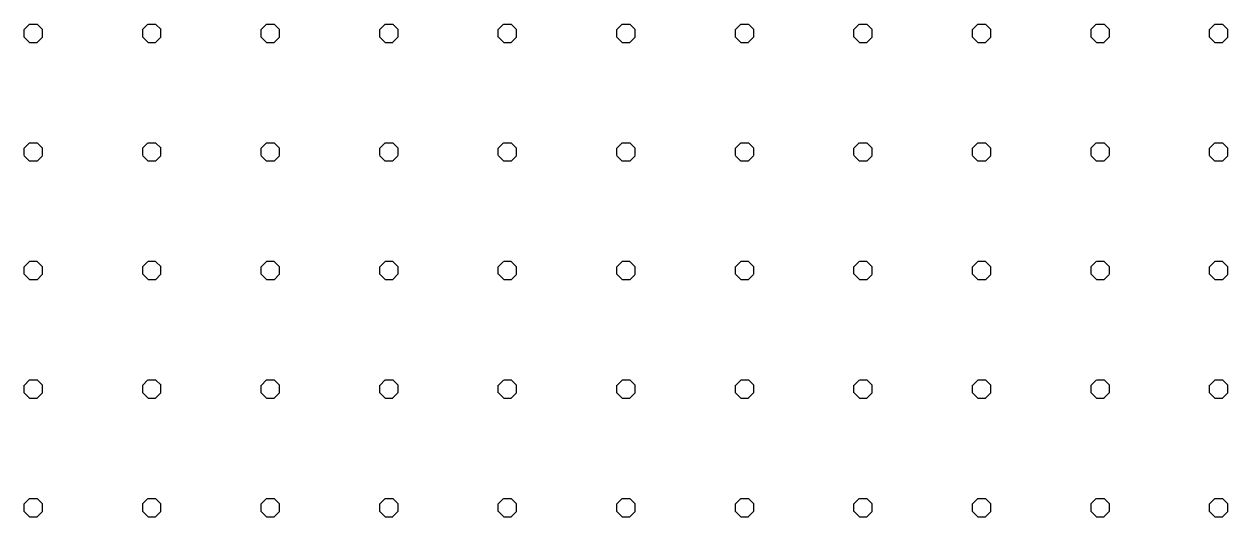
# Model space of a CAD drawing. Extents: x 427903 to 430077, y 4477233 to 4480385.
# Drawn here: x 428730.5 to 429035.2, y 4479293.4 to 4479418 of the extents above; entities that cross this region are included whole.
import ezdxf

# ---------------------------------------------------------------- set-up
doc = ezdxf.new("R2010")
doc.units = 0
doc.layers.add('TR_OZELMAHSUL', color=7, linetype='Continuous')

msp = doc.modelspace()

# ---------------------------------------------------------------- linework, layer by layer
at = {"layer": 'TR_OZELMAHSUL'}
for p, q in [((428730.53, 4479416.64), (428731.88, 4479418)), ((428731.9, 4479418.02), (428733.82, 4479418.02)), ((428735.18, 4479416.64), (428733.82, 4479418)), ((428760.52, 4479416.64), (428761.88, 4479418)), ((428761.9, 4479418.02), (428763.82, 4479418.02)), ((428765.18, 4479416.64), (428763.82, 4479418)), ((428790.52, 4479416.64), (428791.88, 4479418)), ((428791.9, 4479418.02), (428793.82, 4479418.02)), ((428795.18, 4479416.64), (428793.82, 4479418)), ((428820.52, 4479416.64), (428821.88, 4479417.99)), ((428821.9, 4479418.02), (428823.82, 4479418.02)), ((428825.18, 4479416.64), (428823.82, 4479418)), ((428850.52, 4479416.64), (428851.88, 4479417.99)), ((428851.9, 4479418.02), (428853.82, 4479418.02)), ((428855.18, 4479416.64), (428853.82, 4479418)), ((428880.52, 4479416.64), (428881.87, 4479417.99)), ((428881.9, 4479418.02), (428883.82, 4479418.02)), ((428885.18, 4479416.64), (428883.82, 4479418)), ((428910.52, 4479416.64), (428911.87, 4479417.99)), ((428911.9, 4479418.02), (428913.82, 4479418.02)), ((428915.18, 4479416.64), (428913.82, 4479418)), ((428940.52, 4479416.64), (428941.87, 4479417.99)), ((428941.9, 4479418.02), (428943.82, 4479418.02)), ((428945.18, 4479416.64), (428943.82, 4479418)), ((428970.52, 4479416.64), (428971.87, 4479417.99)), ((428971.9, 4479418.02), (428973.82, 4479418.02)), ((428975.18, 4479416.64), (428973.82, 4479418)), ((429000.52, 4479416.64), (429001.87, 4479417.99)), ((429001.9, 4479418.02), (429003.82, 4479418.02)), ((429005.18, 4479416.64), (429003.82, 4479418)), ((429030.52, 4479416.64), (429031.87, 4479417.99)), ((429031.9, 4479418.02), (429033.82, 4479418.02)), ((429035.17, 4479416.64), (429033.82, 4479418)), ((428730.54, 4479414.75), (428730.54, 4479416.66)), ((428731.91, 4479413.37), (428730.55, 4479414.73)), ((428733.8, 4479413.37), (428735.15, 4479414.73)), ((428735.17, 4479414.75), (428735.17, 4479416.66)), ((428760.54, 4479414.75), (428760.54, 4479416.66)), ((428761.91, 4479413.37), (428760.55, 4479414.73)), ((428763.79, 4479413.37), (428765.15, 4479414.73)), ((428765.17, 4479414.75), (428765.17, 4479416.66)), ((428790.54, 4479414.75), (428790.54, 4479416.66)), ((428791.91, 4479413.37), (428790.55, 4479414.73)), ((428793.79, 4479413.37), (428795.15, 4479414.73)), ((428795.17, 4479414.75), (428795.17, 4479416.66)), ((428820.54, 4479414.75), (428820.54, 4479416.66)), ((428821.91, 4479413.37), (428820.55, 4479414.73)), ((428823.79, 4479413.37), (428825.15, 4479414.72)), ((428825.17, 4479414.75), (428825.17, 4479416.66)), ((428850.54, 4479414.75), (428850.54, 4479416.66)), ((428851.91, 4479413.37), (428850.55, 4479414.73)), ((428853.79, 4479413.37), (428855.15, 4479414.72)), ((428855.17, 4479414.75), (428855.17, 4479416.66)), ((428880.54, 4479414.75), (428880.54, 4479416.66)), ((428881.91, 4479413.37), (428880.55, 4479414.73)), ((428883.79, 4479413.37), (428885.14, 4479414.72)), ((428885.17, 4479414.75), (428885.17, 4479416.66)), ((428910.54, 4479414.75), (428910.54, 4479416.66)), ((428911.91, 4479413.37), (428910.55, 4479414.73)), ((428913.79, 4479413.37), (428915.14, 4479414.72)), ((428915.17, 4479414.75), (428915.17, 4479416.66)), ((428940.54, 4479414.75), (428940.54, 4479416.66)), ((428941.91, 4479413.37), (428940.55, 4479414.73)), ((428943.79, 4479413.37), (428945.14, 4479414.72)), ((428945.17, 4479414.75), (428945.17, 4479416.66)), ((428970.54, 4479414.75), (428970.54, 4479416.66)), ((428971.91, 4479413.37), (428970.55, 4479414.73)), ((428973.79, 4479413.37), (428975.14, 4479414.72)), ((428975.17, 4479414.75), (428975.17, 4479416.66)), ((429000.54, 4479414.75), (429000.54, 4479416.66)), ((429001.91, 4479413.37), (429000.55, 4479414.73)), ((429003.79, 4479413.37), (429005.14, 4479414.72)), ((429005.17, 4479414.75), (429005.17, 4479416.66)), ((429030.54, 4479414.75), (429030.54, 4479416.66)), ((429031.9, 4479413.37), (429030.55, 4479414.73)), ((429033.79, 4479413.37), (429035.14, 4479414.72)), ((429035.17, 4479414.75), (429035.17, 4479416.66)), ((428731.9, 4479413.39), (428733.82, 4479413.39)), ((428731.9, 4479413.39), (428733.82, 4479413.39)), ((428761.9, 4479413.39), (428763.82, 4479413.39)), ((428761.9, 4479413.39), (428763.82, 4479413.39)), ((428791.9, 4479413.39), (428793.82, 4479413.39)), ((428791.9, 4479413.39), (428793.82, 4479413.39)), ((428821.9, 4479413.39), (428823.82, 4479413.39)), ((428821.9, 4479413.39), (428823.82, 4479413.39)), ((428851.9, 4479413.39), (428853.82, 4479413.39)), ((428851.9, 4479413.39), (428853.82, 4479413.39)), ((428881.9, 4479413.39), (428883.82, 4479413.39)), ((428881.9, 4479413.39), (428883.82, 4479413.39)), ((428911.9, 4479413.39), (428913.82, 4479413.39)), ((428911.9, 4479413.39), (428913.82, 4479413.39)), ((428941.9, 4479413.39), (428943.82, 4479413.39)), ((428941.9, 4479413.39), (428943.82, 4479413.39)), ((428971.9, 4479413.39), (428973.82, 4479413.39)), ((428971.9, 4479413.39), (428973.82, 4479413.39)), ((429001.9, 4479413.39), (429003.82, 4479413.39)), ((429001.9, 4479413.39), (429003.82, 4479413.39)), ((429031.9, 4479413.39), (429033.82, 4479413.39)), ((429031.9, 4479413.39), (429033.82, 4479413.39)), ((428730.53, 4479386.64), (428731.88, 4479388)), ((428730.54, 4479384.75), (428730.54, 4479386.66)), ((428731.9, 4479388.02), (428733.82, 4479388.02)), ((428731.9, 4479388.02), (428733.82, 4479388.02)), ((428735.18, 4479386.64), (428733.82, 4479388)), ((428735.17, 4479384.75), (428735.17, 4479386.66)), ((428760.52, 4479386.64), (428761.88, 4479388)), ((428760.54, 4479384.75), (428760.54, 4479386.66)), ((428761.9, 4479388.02), (428763.82, 4479388.02)), ((428761.9, 4479388.02), (428763.82, 4479388.02)), ((428765.18, 4479386.64), (428763.82, 4479388)), ((428765.17, 4479384.75), (428765.17, 4479386.66)), ((428790.52, 4479386.64), (428791.88, 4479388)), ((428790.54, 4479384.75), (428790.54, 4479386.66)), ((428791.9, 4479388.02), (428793.82, 4479388.02)), ((428791.9, 4479388.02), (428793.82, 4479388.02)), ((428795.18, 4479386.64), (428793.82, 4479388)), ((428795.17, 4479384.75), (428795.17, 4479386.66)), ((428820.52, 4479386.64), (428821.88, 4479387.99)), ((428820.54, 4479384.75), (428820.54, 4479386.66)), ((428821.9, 4479388.02), (428823.82, 4479388.02)), ((428821.9, 4479388.02), (428823.82, 4479388.02)), ((428825.18, 4479386.64), (428823.82, 4479388)), ((428825.17, 4479384.75), (428825.17, 4479386.66)), ((428850.52, 4479386.64), (428851.88, 4479387.99)), ((428850.54, 4479384.75), (428850.54, 4479386.66)), ((428851.9, 4479388.02), (428853.82, 4479388.02)), ((428851.9, 4479388.02), (428853.82, 4479388.02)), ((428855.18, 4479386.64), (428853.82, 4479388)), ((428855.17, 4479384.75), (428855.17, 4479386.66)), ((428880.52, 4479386.64), (428881.87, 4479387.99)), ((428880.54, 4479384.75), (428880.54, 4479386.66)), ((428881.9, 4479388.02), (428883.82, 4479388.02)), ((428881.9, 4479388.02), (428883.82, 4479388.02)), ((428885.18, 4479386.64), (428883.82, 4479388)), ((428885.17, 4479384.75), (428885.17, 4479386.66)), ((428910.52, 4479386.64), (428911.87, 4479387.99)), ((428910.54, 4479384.75), (428910.54, 4479386.66)), ((428911.9, 4479388.02), (428913.82, 4479388.02)), ((428911.9, 4479388.02), (428913.82, 4479388.02)), ((428915.18, 4479386.64), (428913.82, 4479388)), ((428915.17, 4479384.75), (428915.17, 4479386.66)), ((428940.52, 4479386.64), (428941.87, 4479387.99)), ((428940.54, 4479384.75), (428940.54, 4479386.66)), ((428941.9, 4479388.02), (428943.82, 4479388.02)), ((428941.9, 4479388.02), (428943.82, 4479388.02)), ((428945.17, 4479386.64), (428943.82, 4479388)), ((428945.17, 4479384.75), (428945.17, 4479386.66)), ((428970.52, 4479386.64), (428971.87, 4479387.99)), ((428970.54, 4479384.75), (428970.54, 4479386.66)), ((428971.9, 4479388.02), (428973.82, 4479388.02)), ((428971.9, 4479388.02), (428973.82, 4479388.02)), ((428975.17, 4479386.64), (428973.82, 4479388)), ((428975.17, 4479384.75), (428975.17, 4479386.66)), ((429000.52, 4479386.64), (429001.87, 4479387.99)), ((429000.54, 4479384.75), (429000.54, 4479386.66)), ((429001.9, 4479388.02), (429003.82, 4479388.02)), ((429001.9, 4479388.02), (429003.82, 4479388.02)), ((429005.17, 4479386.64), (429003.82, 4479388)), ((429005.17, 4479384.75), (429005.17, 4479386.66)), ((429030.52, 4479386.64), (429031.87, 4479387.99)), ((429030.54, 4479384.75), (429030.54, 4479386.66)), ((429031.9, 4479388.02), (429033.82, 4479388.02)), ((429031.9, 4479388.02), (429033.82, 4479388.02)), ((429035.17, 4479386.64), (429033.82, 4479388)), ((429035.17, 4479384.75), (429035.17, 4479386.66)), ((428731.91, 4479383.37), (428730.55, 4479384.73)), ((428731.9, 4479383.39), (428733.82, 4479383.39)), ((428731.9, 4479383.39), (428733.82, 4479383.39)), ((428733.8, 4479383.37), (428735.15, 4479384.73)), ((428761.91, 4479383.37), (428760.55, 4479384.73)), ((428761.9, 4479383.39), (428763.82, 4479383.39)), ((428761.9, 4479383.39), (428763.82, 4479383.39)), ((428763.79, 4479383.37), (428765.15, 4479384.73)), ((428791.91, 4479383.37), (428790.55, 4479384.73)), ((428791.9, 4479383.39), (428793.82, 4479383.39)), ((428791.9, 4479383.39), (428793.82, 4479383.39)), ((428793.79, 4479383.37), (428795.15, 4479384.73)), ((428821.91, 4479383.37), (428820.55, 4479384.73)), ((428821.9, 4479383.39), (428823.82, 4479383.39)), ((428821.9, 4479383.39), (428823.82, 4479383.39)), ((428823.79, 4479383.37), (428825.15, 4479384.72)), ((428851.91, 4479383.37), (428850.55, 4479384.73)), ((428851.9, 4479383.39), (428853.82, 4479383.39)), ((428851.9, 4479383.39), (428853.82, 4479383.39)), ((428853.79, 4479383.37), (428855.15, 4479384.72)), ((428881.91, 4479383.37), (428880.55, 4479384.73)), ((428881.9, 4479383.39), (428883.82, 4479383.39)), ((428881.9, 4479383.39), (428883.82, 4479383.39)), ((428883.79, 4479383.37), (428885.14, 4479384.72)), ((428911.91, 4479383.37), (428910.55, 4479384.73)), ((428911.9, 4479383.39), (428913.82, 4479383.39)), ((428911.9, 4479383.39), (428913.82, 4479383.39)), ((428913.79, 4479383.37), (428915.14, 4479384.72)), ((428941.9, 4479383.37), (428940.55, 4479384.73)), ((428941.9, 4479383.39), (428943.82, 4479383.39)), ((428941.9, 4479383.39), (428943.82, 4479383.39)), ((428943.79, 4479383.37), (428945.14, 4479384.72)), ((428971.9, 4479383.37), (428970.55, 4479384.73)), ((428971.9, 4479383.39), (428973.82, 4479383.39)), ((428971.9, 4479383.39), (428973.82, 4479383.39)), ((428973.79, 4479383.37), (428975.14, 4479384.72)), ((429001.9, 4479383.37), (429000.55, 4479384.73)), ((429001.9, 4479383.39), (429003.82, 4479383.39)), ((429001.9, 4479383.39), (429003.82, 4479383.39)), ((429003.79, 4479383.37), (429005.14, 4479384.72)), ((429031.9, 4479383.37), (429030.55, 4479384.73)), ((429031.9, 4479383.39), (429033.82, 4479383.39)), ((429031.9, 4479383.39), (429033.82, 4479383.39)), ((429033.79, 4479383.37), (429035.14, 4479384.72)), ((428730.53, 4479356.64), (428731.88, 4479358)), ((428730.54, 4479354.75), (428730.54, 4479356.66)), ((428731.9, 4479358.02), (428733.82, 4479358.02)), ((428735.18, 4479356.65), (428733.82, 4479358)), ((428735.17, 4479354.75), (428735.17, 4479356.66)), ((428760.52, 4479356.64), (428761.88, 4479358)), ((428760.54, 4479354.75), (428760.54, 4479356.66)), ((428761.9, 4479358.02), (428763.82, 4479358.02)), ((428765.18, 4479356.65), (428763.82, 4479358)), ((428765.17, 4479354.75), (428765.17, 4479356.66)), ((428790.52, 4479356.64), (428791.88, 4479358)), ((428790.54, 4479354.75), (428790.54, 4479356.66)), ((428791.9, 4479358.02), (428793.82, 4479358.02)), ((428795.18, 4479356.65), (428793.82, 4479358)), ((428795.17, 4479354.75), (428795.17, 4479356.66)), ((428820.52, 4479356.64), (428821.88, 4479358)), ((428820.54, 4479354.75), (428820.54, 4479356.66)), ((428821.9, 4479358.02), (428823.82, 4479358.02)), ((428825.18, 4479356.65), (428823.82, 4479358)), ((428825.17, 4479354.75), (428825.17, 4479356.66)), ((428850.52, 4479356.64), (428851.88, 4479357.99)), ((428850.54, 4479354.75), (428850.54, 4479356.66)), ((428851.9, 4479358.02), (428853.82, 4479358.02)), ((428855.18, 4479356.65), (428853.82, 4479358)), ((428855.17, 4479354.75), (428855.17, 4479356.66)), ((428880.52, 4479356.64), (428881.87, 4479357.99)), ((428880.54, 4479354.75), (428880.54, 4479356.66)), ((428881.9, 4479358.02), (428883.82, 4479358.02)), ((428885.17, 4479356.65), (428883.82, 4479358)), ((428885.17, 4479354.75), (428885.17, 4479356.66)), ((428910.52, 4479356.64), (428911.87, 4479357.99)), ((428910.54, 4479354.75), (428910.54, 4479356.66)), ((428911.9, 4479358.02), (428913.82, 4479358.02)), ((428915.17, 4479356.65), (428913.82, 4479358)), ((428915.17, 4479354.75), (428915.17, 4479356.66)), ((428940.52, 4479356.64), (428941.87, 4479357.99)), ((428940.54, 4479354.75), (428940.54, 4479356.66)), ((428941.9, 4479358.02), (428943.82, 4479358.02)), ((428945.17, 4479356.65), (428943.82, 4479358)), ((428945.17, 4479354.75), (428945.17, 4479356.66)), ((428970.52, 4479356.64), (428971.87, 4479357.99)), ((428970.54, 4479354.75), (428970.54, 4479356.66)), ((428971.9, 4479358.02), (428973.82, 4479358.02)), ((428975.17, 4479356.65), (428973.82, 4479358)), ((428975.17, 4479354.75), (428975.17, 4479356.66)), ((429000.52, 4479356.64), (429001.87, 4479357.99)), ((429000.54, 4479354.75), (429000.54, 4479356.66)), ((429001.9, 4479358.02), (429003.82, 4479358.02)), ((429005.17, 4479356.65), (429003.82, 4479358)), ((429005.17, 4479354.75), (429005.17, 4479356.66)), ((429030.52, 4479356.64), (429031.87, 4479357.99)), ((429030.54, 4479354.75), (429030.54, 4479356.66)), ((429031.9, 4479358.02), (429033.82, 4479358.02)), ((429035.17, 4479356.65), (429033.82, 4479358)), ((429035.17, 4479354.75), (429035.17, 4479356.66)), ((428731.91, 4479353.38), (428730.55, 4479354.73)), ((428731.9, 4479353.39), (428733.82, 4479353.39)), ((428733.8, 4479353.37), (428735.15, 4479354.73)), ((428761.91, 4479353.38), (428760.55, 4479354.73)), ((428761.9, 4479353.39), (428763.82, 4479353.39)), ((428763.79, 4479353.37), (428765.15, 4479354.73)), ((428791.91, 4479353.38), (428790.55, 4479354.73)), ((428791.9, 4479353.39), (428793.82, 4479353.39)), ((428793.79, 4479353.37), (428795.15, 4479354.73)), ((428821.91, 4479353.38), (428820.55, 4479354.73)), ((428821.9, 4479353.39), (428823.82, 4479353.39)), ((428823.79, 4479353.37), (428825.15, 4479354.73)), ((428851.91, 4479353.38), (428850.55, 4479354.73)), ((428851.9, 4479353.39), (428853.82, 4479353.39)), ((428853.79, 4479353.37), (428855.15, 4479354.72)), ((428881.9, 4479353.38), (428880.55, 4479354.73)), ((428881.9, 4479353.39), (428883.82, 4479353.39)), ((428883.79, 4479353.37), (428885.14, 4479354.72)), ((428911.9, 4479353.38), (428910.55, 4479354.73)), ((428911.9, 4479353.39), (428913.82, 4479353.39)), ((428913.79, 4479353.37), (428915.14, 4479354.72)), ((428941.9, 4479353.38), (428940.55, 4479354.73)), ((428941.9, 4479353.39), (428943.82, 4479353.39)), ((428943.79, 4479353.37), (428945.14, 4479354.72)), ((428971.9, 4479353.38), (428970.55, 4479354.73)), ((428971.9, 4479353.39), (428973.82, 4479353.39)), ((428973.79, 4479353.37), (428975.14, 4479354.72)), ((429001.9, 4479353.38), (429000.55, 4479354.73)), ((429001.9, 4479353.39), (429003.82, 4479353.39)), ((429003.79, 4479353.37), (429005.14, 4479354.72)), ((429031.9, 4479353.38), (429030.55, 4479354.73)), ((429031.9, 4479353.39), (429033.82, 4479353.39)), ((429033.79, 4479353.37), (429035.14, 4479354.72)), ((428730.53, 4479326.64), (428731.88, 4479328)), ((428730.54, 4479324.75), (428730.54, 4479326.66)), ((428731.9, 4479328.02), (428733.82, 4479328.02)), ((428735.18, 4479326.65), (428733.82, 4479328)), ((428735.17, 4479324.75), (428735.17, 4479326.66)), ((428760.52, 4479326.64), (428761.88, 4479328)), ((428760.54, 4479324.75), (428760.54, 4479326.66)), ((428761.9, 4479328.02), (428763.82, 4479328.02)), ((428765.18, 4479326.65), (428763.82, 4479328)), ((428765.17, 4479324.75), (428765.17, 4479326.66)), ((428790.52, 4479326.64), (428791.88, 4479328)), ((428790.54, 4479324.75), (428790.54, 4479326.66)), ((428791.9, 4479328.02), (428793.82, 4479328.02)), ((428795.17, 4479326.65), (428793.82, 4479328)), ((428795.17, 4479324.75), (428795.17, 4479326.66)), ((428820.52, 4479326.64), (428821.88, 4479328)), ((428820.54, 4479324.75), (428820.54, 4479326.66)), ((428821.9, 4479328.02), (428823.82, 4479328.02)), ((428825.17, 4479326.65), (428823.82, 4479328)), ((428825.17, 4479324.75), (428825.17, 4479326.66)), ((428850.52, 4479326.64), (428851.88, 4479327.99)), ((428850.54, 4479324.75), (428850.54, 4479326.66)), ((428851.9, 4479328.02), (428853.82, 4479328.02)), ((428855.17, 4479326.65), (428853.82, 4479328)), ((428855.17, 4479324.75), (428855.17, 4479326.66)), ((428880.52, 4479326.64), (428881.87, 4479327.99)), ((428880.54, 4479324.75), (428880.54, 4479326.66)), ((428881.9, 4479328.02), (428883.82, 4479328.02)), ((428885.17, 4479326.65), (428883.82, 4479328)), ((428885.17, 4479324.75), (428885.17, 4479326.66)), ((428910.52, 4479326.64), (428911.87, 4479327.99)), ((428910.54, 4479324.75), (428910.54, 4479326.66)), ((428911.9, 4479328.02), (428913.82, 4479328.02)), ((428915.17, 4479326.65), (428913.82, 4479328)), ((428915.17, 4479324.75), (428915.17, 4479326.66)), ((428940.52, 4479326.64), (428941.87, 4479327.99)), ((428940.54, 4479324.75), (428940.54, 4479326.66)), ((428941.9, 4479328.02), (428943.82, 4479328.02)), ((428945.17, 4479326.65), (428943.82, 4479328)), ((428945.17, 4479324.75), (428945.17, 4479326.66)), ((428970.52, 4479326.64), (428971.87, 4479327.99)), ((428970.54, 4479324.75), (428970.54, 4479326.66)), ((428971.9, 4479328.02), (428973.82, 4479328.02)), ((428975.17, 4479326.65), (428973.82, 4479328)), ((428975.17, 4479324.75), (428975.17, 4479326.66)), ((429000.52, 4479326.64), (429001.87, 4479327.99)), ((429000.54, 4479324.75), (429000.54, 4479326.66)), ((429001.9, 4479328.02), (429003.82, 4479328.02)), ((429005.17, 4479326.65), (429003.82, 4479328)), ((429005.17, 4479324.75), (429005.17, 4479326.66)), ((429030.52, 4479326.64), (429031.87, 4479327.99)), ((429030.54, 4479324.75), (429030.54, 4479326.66)), ((429031.9, 4479328.02), (429033.82, 4479328.02)), ((429035.17, 4479326.65), (429033.82, 4479328)), ((429035.17, 4479324.75), (429035.17, 4479326.66)), ((428731.91, 4479323.38), (428730.55, 4479324.73)), ((428731.9, 4479323.39), (428733.82, 4479323.39)), ((428733.8, 4479323.37), (428735.15, 4479324.73)), ((428761.91, 4479323.38), (428760.55, 4479324.73)), ((428761.9, 4479323.39), (428763.82, 4479323.39)), ((428763.79, 4479323.37), (428765.15, 4479324.73)), ((428791.9, 4479323.38), (428790.55, 4479324.73)), ((428791.9, 4479323.39), (428793.82, 4479323.39)), ((428793.79, 4479323.37), (428795.15, 4479324.73)), ((428821.9, 4479323.38), (428820.55, 4479324.73)), ((428821.9, 4479323.39), (428823.82, 4479323.39)), ((428823.79, 4479323.37), (428825.15, 4479324.73)), ((428851.9, 4479323.38), (428850.55, 4479324.73)), ((428851.9, 4479323.39), (428853.82, 4479323.39)), ((428853.79, 4479323.37), (428855.15, 4479324.72)), ((428881.9, 4479323.38), (428880.55, 4479324.73)), ((428881.9, 4479323.39), (428883.82, 4479323.39)), ((428883.79, 4479323.37), (428885.14, 4479324.72)), ((428911.9, 4479323.38), (428910.55, 4479324.73)), ((428911.9, 4479323.39), (428913.82, 4479323.39)), ((428913.79, 4479323.37), (428915.14, 4479324.72)), ((428941.9, 4479323.38), (428940.55, 4479324.73)), ((428941.9, 4479323.39), (428943.82, 4479323.39)), ((428943.79, 4479323.37), (428945.14, 4479324.72)), ((428971.9, 4479323.38), (428970.55, 4479324.73)), ((428971.9, 4479323.39), (428973.82, 4479323.39)), ((428973.79, 4479323.37), (428975.14, 4479324.72)), ((429001.9, 4479323.38), (429000.55, 4479324.73)), ((429001.9, 4479323.39), (429003.82, 4479323.39)), ((429003.79, 4479323.37), (429005.14, 4479324.72)), ((429031.9, 4479323.38), (429030.55, 4479324.73)), ((429031.9, 4479323.39), (429033.82, 4479323.39)), ((429033.79, 4479323.37), (429035.14, 4479324.72)), ((428730.53, 4479296.64), (428731.88, 4479298)), ((428730.54, 4479294.75), (428730.54, 4479296.66)), ((428731.9, 4479298.02), (428733.82, 4479298.02)), ((428735.17, 4479296.65), (428733.82, 4479298)), ((428735.17, 4479294.75), (428735.17, 4479296.66)), ((428760.52, 4479296.64), (428761.88, 4479298)), ((428760.54, 4479294.75), (428760.54, 4479296.66)), ((428761.9, 4479298.02), (428763.82, 4479298.02)), ((428765.17, 4479296.65), (428763.82, 4479298)), ((428765.17, 4479294.75), (428765.17, 4479296.66)), ((428790.52, 4479296.64), (428791.88, 4479298)), ((428790.54, 4479294.75), (428790.54, 4479296.66)), ((428791.9, 4479298.02), (428793.82, 4479298.02)), ((428795.17, 4479296.65), (428793.82, 4479298)), ((428795.17, 4479294.75), (428795.17, 4479296.66)), ((428820.52, 4479296.64), (428821.88, 4479298)), ((428820.54, 4479294.75), (428820.54, 4479296.66)), ((428821.9, 4479298.02), (428823.82, 4479298.02)), ((428825.17, 4479296.65), (428823.82, 4479298)), ((428825.17, 4479294.75), (428825.17, 4479296.66)), ((428850.52, 4479296.64), (428851.88, 4479298)), ((428850.54, 4479294.75), (428850.54, 4479296.66)), ((428851.9, 4479298.02), (428853.82, 4479298.02)), ((428855.17, 4479296.65), (428853.82, 4479298)), ((428855.17, 4479294.75), (428855.17, 4479296.66)), ((428880.52, 4479296.64), (428881.87, 4479297.99)), ((428880.54, 4479294.75), (428880.54, 4479296.66)), ((428881.9, 4479298.02), (428883.82, 4479298.02)), ((428885.17, 4479296.65), (428883.82, 4479298)), ((428885.17, 4479294.75), (428885.17, 4479296.66)), ((428910.52, 4479296.64), (428911.87, 4479297.99)), ((428910.54, 4479294.75), (428910.54, 4479296.66)), ((428911.9, 4479298.02), (428913.82, 4479298.02)), ((428915.17, 4479296.65), (428913.82, 4479298)), ((428915.17, 4479294.75), (428915.17, 4479296.66)), ((428940.52, 4479296.64), (428941.87, 4479297.99)), ((428940.54, 4479294.75), (428940.54, 4479296.66)), ((428941.9, 4479298.02), (428943.82, 4479298.02)), ((428945.17, 4479296.65), (428943.82, 4479298)), ((428945.17, 4479294.75), (428945.17, 4479296.66)), ((428970.52, 4479296.64), (428971.87, 4479297.99)), ((428970.54, 4479294.75), (428970.54, 4479296.66)), ((428971.9, 4479298.02), (428973.82, 4479298.02)), ((428975.17, 4479296.65), (428973.82, 4479298)), ((428975.17, 4479294.75), (428975.17, 4479296.66)), ((429000.52, 4479296.64), (429001.87, 4479297.99)), ((429000.54, 4479294.75), (429000.54, 4479296.66)), ((429001.9, 4479298.02), (429003.82, 4479298.02)), ((429005.17, 4479296.65), (429003.82, 4479298)), ((429005.17, 4479294.75), (429005.17, 4479296.66)), ((429030.52, 4479296.64), (429031.87, 4479297.99)), ((429030.54, 4479294.75), (429030.54, 4479296.66)), ((429031.9, 4479298.02), (429033.82, 4479298.02)), ((429035.17, 4479296.65), (429033.82, 4479298)), ((429035.17, 4479294.75), (429035.17, 4479296.66)), ((428731.9, 4479293.38), (428730.55, 4479294.73)), ((428731.9, 4479293.39), (428733.82, 4479293.39)), ((428733.8, 4479293.37), (428735.15, 4479294.73)), ((428761.9, 4479293.38), (428760.55, 4479294.73)), ((428761.9, 4479293.39), (428763.82, 4479293.39)), ((428763.79, 4479293.37), (428765.15, 4479294.73)), ((428791.9, 4479293.38), (428790.55, 4479294.73)), ((428791.9, 4479293.39), (428793.82, 4479293.39)), ((428793.79, 4479293.37), (428795.15, 4479294.73)), ((428821.9, 4479293.38), (428820.55, 4479294.73)), ((428821.9, 4479293.39), (428823.82, 4479293.39)), ((428823.79, 4479293.37), (428825.15, 4479294.73)), ((428851.9, 4479293.38), (428850.55, 4479294.73)), ((428851.9, 4479293.39), (428853.82, 4479293.39)), ((428853.79, 4479293.37), (428855.15, 4479294.73)), ((428881.9, 4479293.38), (428880.55, 4479294.73)), ((428881.9, 4479293.39), (428883.82, 4479293.39)), ((428883.79, 4479293.37), (428885.14, 4479294.72)), ((428911.9, 4479293.38), (428910.55, 4479294.73)), ((428911.9, 4479293.39), (428913.82, 4479293.39)), ((428913.79, 4479293.37), (428915.14, 4479294.72)), ((428941.9, 4479293.38), (428940.55, 4479294.73)), ((428941.9, 4479293.39), (428943.82, 4479293.39)), ((428943.79, 4479293.37), (428945.14, 4479294.72)), ((428971.9, 4479293.38), (428970.55, 4479294.73)), ((428971.9, 4479293.39), (428973.82, 4479293.39)), ((428973.79, 4479293.37), (428975.14, 4479294.72)), ((429001.9, 4479293.38), (429000.55, 4479294.73)), ((429001.9, 4479293.39), (429003.82, 4479293.39)), ((429003.79, 4479293.37), (429005.14, 4479294.72)), ((429031.9, 4479293.38), (429030.55, 4479294.73)), ((429031.9, 4479293.39), (429033.82, 4479293.39)), ((429033.79, 4479293.37), (429035.14, 4479294.72))]:
    msp.add_line(p, q, dxfattribs=at)

doc.saveas('drawing.dxf')
